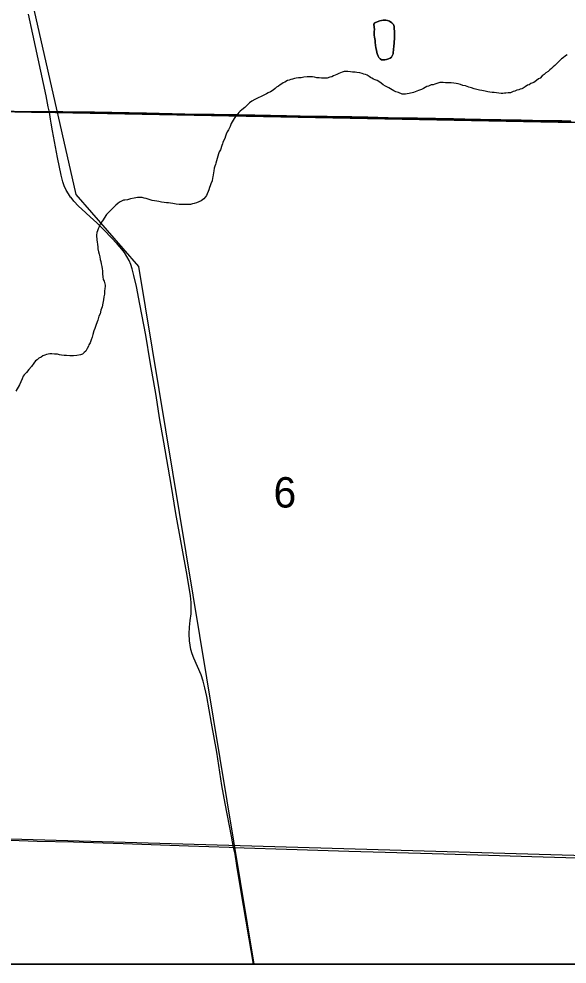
# Model space of a CAD drawing. Extents: x 2.4 to 73.1, y 4.5 to 25.6.
# Drawn here: x 33.525 to 33.902, y 17.985 to 18.636 of the extents above; entities that cross this region are included whole.
import ezdxf

# ---------------------------------------------------------------- set-up
doc = ezdxf.new("R2010")
doc.units = 0
for name, color, linetype in [('GM_X_Interchange_Ramps', 7, 'Continuous'), ('GM_X_Minor_Lake', 7, 'Continuous'), ('GM_X_Minor_River', 7, 'Continuous'), ('GM_X_Section', 7, 'Continuous'), ('GM_X_Section_Text', 7, 'Continuous'), ('GM_X_Township_Road', 7, 'Continuous'), ('GM_X_US_Shield', 7, 'Continuous'), ('SH_Cut_Line', 7, 'Continuous'), ('SH_Data', 7, 'Continuous')]:
    doc.layers.add(name, color=color, linetype=linetype)

msp = doc.modelspace()

# ---------------------------------------------------------------- linework, layer by layer
at = {"layer": 'GM_X_Interchange_Ramps'}
for points in [[(33.90504, 18.56538), (33.89884, 18.56541), (33.88645, 18.5656), (33.87092, 18.56598), (33.84296, 18.56643), (33.83208, 18.56662), (33.82432, 18.5668), (33.8119, 18.56711), (33.79947, 18.56724), (33.78705, 18.56745), (33.77929, 18.56766), (33.76531, 18.56796), (33.75444, 18.5682), (33.73738, 18.5684), (33.71875, 18.56881), (33.70943, 18.569), (33.6877, 18.56931), (33.67527, 18.56959), (33.65974, 18.5699), (33.63955, 18.57018), (33.61314, 18.57075), (33.57742, 18.57139), (33.55567, 18.57178), (33.54622, 18.57176), (33.5448, 18.57176), (33.53392, 18.57174), (33.48732, 18.57272)], [(33.45306, 17.98522), (36.29738, 17.98522)]]:
    msp.add_lwpolyline(points, dxfattribs=at)
at = {"layer": 'GM_X_Minor_Lake'}
for points in [[(33.78292, 18.61307), (33.78311, 18.61402), (33.78311, 18.61535), (33.78331, 18.6163), (33.78331, 18.61744), (33.7835, 18.61858), (33.7835, 18.6201), (33.7837, 18.62181), (33.7837, 18.62352), (33.7837, 18.62485), (33.7837, 18.62599), (33.78371, 18.62732), (33.78352, 18.62884), (33.78352, 18.63037), (33.78314, 18.63189), (33.78201, 18.63303), (33.7803, 18.63418), (33.77897, 18.63456), (33.77783, 18.63475), (33.77592, 18.63476), (33.77478, 18.63457), (33.77364, 18.63439), (33.77174, 18.63363), (33.77022, 18.63288), (33.76964, 18.63212), (33.76964, 18.63174)], [(33.76964, 18.63174), (33.76964, 18.63212), (33.77022, 18.63288), (33.77174, 18.63363), (33.77364, 18.63439), (33.77478, 18.63457), (33.77592, 18.63476), (33.77783, 18.63475), (33.77897, 18.63456), (33.7803, 18.63418), (33.78201, 18.63303), (33.78314, 18.63189), (33.78352, 18.63037), (33.78352, 18.62884), (33.78371, 18.62732), (33.7837, 18.62599), (33.7837, 18.62485), (33.7837, 18.62352), (33.7837, 18.62181), (33.7835, 18.6201), (33.7835, 18.61858), (33.78331, 18.61744), (33.78331, 18.6163), (33.78311, 18.61535), (33.78311, 18.61402), (33.78292, 18.61307), (33.78273, 18.61174), (33.78235, 18.61079), (33.78177, 18.60927), (33.78082, 18.60871), (33.77968, 18.60814), (33.77835, 18.60776), (33.77702, 18.60758), (33.77568, 18.60758), (33.77473, 18.60758), (33.77378, 18.60816), (33.77303, 18.60911), (33.77246, 18.61006), (33.77208, 18.6112), (33.7717, 18.61254), (33.77132, 18.61406), (33.77095, 18.61577), (33.77057, 18.61748), (33.77038, 18.61938), (33.77038, 18.62071), (33.7702, 18.62185), (33.77001, 18.62299), (33.76982, 18.62452), (33.76982, 18.62566), (33.76983, 18.62699), (33.77002, 18.62832), (33.76964, 18.63174)], [(33.76964, 18.63174), (33.77002, 18.62832), (33.76983, 18.62699), (33.76982, 18.62566), (33.76982, 18.62452), (33.77001, 18.62299), (33.7702, 18.62185), (33.77038, 18.62071), (33.77038, 18.61938), (33.77057, 18.61748), (33.77095, 18.61577), (33.77132, 18.61406), (33.7717, 18.61254), (33.77208, 18.6112), (33.77246, 18.61006), (33.77303, 18.60911), (33.77378, 18.60816), (33.77473, 18.60758), (33.77568, 18.60758), (33.77702, 18.60758), (33.77835, 18.60776), (33.77968, 18.60814), (33.78082, 18.60871), (33.78177, 18.60927), (33.78235, 18.61079), (33.78273, 18.61174), (33.78292, 18.61307)]]:
    msp.add_lwpolyline(points, dxfattribs=at)
at = {"layer": 'GM_X_Minor_River'}
for points in [[(33.50624, 19.38684), (33.49354, 18.82719), (33.49979, 18.81443), (33.50897, 18.73858), (33.51523, 18.73229), (33.56466, 18.5149), (33.60773, 18.46536), (33.68701, 17.98522)], [(33.90251, 18.611), (33.90137, 18.61024), (33.89984, 18.60891), (33.8987, 18.60816), (33.89737, 18.60702), (33.89623, 18.60588), (33.89508, 18.60475), (33.89413, 18.60361), (33.89299, 18.60266), (33.89166, 18.60152), (33.8907, 18.60058), (33.88937, 18.59944), (33.88785, 18.5985), (33.8867, 18.59736), (33.88537, 18.5966), (33.88385, 18.5949), (33.88271, 18.59433), (33.88137, 18.59338), (33.87947, 18.59187), (33.87757, 18.59111), (33.87642, 18.59036), (33.87528, 18.58998), (33.87357, 18.58885), (33.87224, 18.58809), (33.87128, 18.58752), (33.87014, 18.58734), (33.86919, 18.58696), (33.86786, 18.58658), (33.86653, 18.58602), (33.86539, 18.58564), (33.86349, 18.58489), (33.86196, 18.5847), (33.86025, 18.58452), (33.8593, 18.58452), (33.85835, 18.58433), (33.85721, 18.58434), (33.8555, 18.58453), (33.85379, 18.58473), (33.85227, 18.58492), (33.85094, 18.58511), (33.84942, 18.58531), (33.8479, 18.5855), (33.84619, 18.58589), (33.8439, 18.58628), (33.84219, 18.58666), (33.84048, 18.58705), (33.83858, 18.58762)], [(33.83858, 18.58762), (33.83668, 18.5882), (33.83478, 18.58877), (33.83269, 18.58954), (33.83079, 18.58993), (33.82908, 18.5905), (33.82756, 18.59089), (33.82623, 18.59127), (33.82452, 18.59147), (33.82281, 18.59166), (33.82186, 18.59167), (33.82034, 18.59167), (33.81882, 18.59167), (33.8173, 18.59187), (33.81615, 18.59187), (33.81501, 18.59188), (33.81292, 18.59131), (33.81159, 18.59075), (33.81026, 18.59037), (33.80893, 18.59018), (33.80702, 18.58943), (33.80588, 18.58905), (33.80474, 18.58849), (33.80379, 18.58773), (33.80227, 18.58716), (33.80036, 18.58641), (33.79675, 18.58509), (33.7958, 18.5849), (33.79485, 18.58453), (33.7939, 18.58434), (33.79256, 18.58415), (33.79123, 18.58397), (33.7899, 18.58378), (33.78895, 18.58378), (33.78648, 18.58493), (33.78458, 18.58551), (33.78325, 18.58608), (33.78097, 18.58761), (33.77983, 18.58818), (33.77888, 18.58876), (33.77755, 18.58933), (33.77603, 18.59029), (33.77451, 18.59143), (33.77357, 18.59219), (33.77186, 18.59334), (33.77034, 18.59372), (33.7692, 18.5943), (33.76825, 18.59487), (33.7673, 18.59544), (33.76635, 18.59602), (33.76483, 18.59697), (33.76388, 18.59736), (33.76274, 18.59774), (33.7616, 18.59812), (33.75989, 18.59851), (33.7578, 18.59889), (33.75666, 18.5989), (33.75571, 18.59909), (33.75475, 18.59909), (33.75342, 18.59929), (33.75171, 18.59948), (33.75019, 18.59949), (33.74905, 18.59949), (33.74772, 18.59892), (33.74658, 18.59855), (33.74544, 18.59817), (33.7441, 18.59741), (33.74296, 18.59685), (33.74182, 18.59647), (33.74068, 18.59591), (33.73935, 18.59553), (33.73744, 18.59496), (33.73649, 18.59497), (33.73516, 18.59497), (33.73364, 18.59498), (33.73193, 18.59517), (33.73022, 18.59518), (33.7287, 18.59556), (33.72737, 18.59576), (33.72642, 18.59576), (33.7249, 18.59576), (33.72376, 18.59577), (33.72147, 18.59558), (33.71957, 18.59521), (33.71767, 18.59522), (33.71615, 18.59484), (33.71501, 18.59465), (33.71368, 18.59428), (33.71254, 18.5939), (33.7112, 18.59352), (33.71006, 18.59334), (33.70835, 18.5922), (33.70721, 18.59164), (33.70626, 18.59107), (33.70511, 18.59031), (33.70397, 18.58936), (33.70264, 18.58861), (33.70169, 18.58785), (33.70035, 18.58672), (33.69845, 18.58558), (33.69674, 18.58482)], [(33.69674, 18.58482), (33.6956, 18.58407), (33.69426, 18.58331), (33.68779, 18.5801), (33.6857, 18.57897), (33.68399, 18.57783), (33.68265, 18.57651), (33.68075, 18.57461), (33.67884, 18.5731), (33.67751, 18.57215), (33.67656, 18.5712), (33.67522, 18.5695), (33.67427, 18.56855), (33.67351, 18.56722), (33.67275, 18.56589), (33.67217, 18.56475), (33.67141, 18.56362), (33.67065, 18.56153), (33.6695, 18.55944), (33.66874, 18.55792), (33.66798, 18.5564), (33.6674, 18.55488), (33.66702, 18.55337), (33.66607, 18.55166), (33.66568, 18.55071), (33.66549, 18.54976), (33.66492, 18.54862), (33.66396, 18.54558), (33.6632, 18.54425), (33.66263, 18.54274), (33.66225, 18.54122), (33.66167, 18.5397), (33.66129, 18.53799), (33.66091, 18.53647), (33.66052, 18.53552), (33.66014, 18.53438), (33.65976, 18.53286), (33.65937, 18.53115), (33.65918, 18.52963), (33.65899, 18.5283), (33.6588, 18.52697), (33.6586, 18.52602), (33.65822, 18.52412), (33.65746, 18.52223), (33.65688, 18.52071), (33.6565, 18.51957), (33.65612, 18.51805), (33.6544, 18.51406), (33.65364, 18.51311), (33.65269, 18.51179), (33.65078, 18.51046), (33.64926, 18.50971), (33.64755, 18.50914), (33.64602, 18.50858), (33.64488, 18.50839), (33.64336, 18.50801), (33.64222, 18.50802), (33.63994, 18.50802), (33.63785, 18.50803), (33.63557, 18.50804), (33.63367, 18.50823), (33.63233, 18.50843), (33.63119, 18.50862), (33.62967, 18.50882), (33.62834, 18.50901), (33.62682, 18.5092), (33.6253, 18.5094), (33.62359, 18.50959), (33.62169, 18.50998), (33.62017, 18.51017), (33.61865, 18.51056), (33.61713, 18.51075), (33.61561, 18.51114), (33.61428, 18.51171), (33.61295, 18.5121), (33.61162, 18.51229), (33.6101, 18.51268), (33.60858, 18.51268), (33.60686, 18.51269), (33.60477, 18.51231), (33.60211, 18.51194), (33.60002, 18.51119), (33.59831, 18.511), (33.59735, 18.51081), (33.5964, 18.51044), (33.59469, 18.50949), (33.59336, 18.50854), (33.59202, 18.50741), (33.59069, 18.50608), (33.58917, 18.50457), (33.58707, 18.50248), (33.58574, 18.50116), (33.58288, 18.49679), (33.58174, 18.49528), (33.58116, 18.49395), (33.58059, 18.49262), (33.58002, 18.49129), (33.57944, 18.48977), (33.57906, 18.48863), (33.57887, 18.48692), (33.57887, 18.48578)], [(33.57887, 18.48578), (33.57905, 18.48464), (33.57905, 18.4835), (33.57924, 18.48217), (33.57943, 18.48046), (33.57961, 18.47875), (33.5798, 18.47742), (33.58018, 18.47532), (33.58056, 18.4738), (33.58112, 18.4719), (33.58131, 18.47019), (33.58169, 18.46867), (33.58207, 18.46715), (33.58244, 18.46524), (33.58263, 18.46372), (33.58282, 18.4622), (33.583, 18.4603), (33.58319, 18.45821), (33.58338, 18.45631), (33.58395, 18.45517), (33.58432, 18.45421), (33.5847, 18.4525), (33.5847, 18.45155), (33.58451, 18.45003), (33.58431, 18.44832), (33.58431, 18.44623), (33.58393, 18.44433), (33.58354, 18.44224), (33.58316, 18.43996), (33.58258, 18.43749), (33.58182, 18.43522), (33.58125, 18.43275), (33.58048, 18.43104), (33.57972, 18.42838), (33.57857, 18.42534), (33.57761, 18.42268), (33.57685, 18.42098), (33.57628, 18.41851), (33.57589, 18.41661), (33.57513, 18.4149), (33.57437, 18.41281), (33.57341, 18.41148), (33.57322, 18.41034), (33.57246, 18.40883), (33.5715, 18.40712), (33.57036, 18.40598), (33.56922, 18.40503), (33.5677, 18.40447), (33.56522, 18.4041), (33.56294, 18.40372), (33.56047, 18.40373), (33.55819, 18.40393), (33.55648, 18.40412), (33.55477, 18.40432), (33.55325, 18.40451), (33.55192, 18.4049), (33.54982, 18.4049), (33.54811, 18.4051), (33.54678, 18.4051), (33.54545, 18.40492), (33.54431, 18.40473), (33.54317, 18.40435), (33.54184, 18.40379), (33.54069, 18.40284), (33.53917, 18.40208), (33.53803, 18.40114), (33.53689, 18.40038), (33.53574, 18.39886), (33.53403, 18.3964), (33.53231, 18.39431), (33.5306, 18.39223), (33.52907, 18.39071), (33.52831, 18.38976), (33.52755, 18.38805), (33.52583, 18.38388), (33.52335, 18.37951)]]:
    msp.add_lwpolyline(points, dxfattribs=at)
at = {"layer": 'GM_X_Section'}
for points in [[(33.9688, 19.06715), (33.95589, 18.56338), (33.46684, 18.57275), (33.48089, 19.0765)], [(33.95589, 18.56338), (33.95452, 18.05862), (33.45592, 18.07311), (33.46684, 18.57275)]]:
    msp.add_lwpolyline(points, close=True, dxfattribs=at)
at = {"layer": 'GM_X_Township_Road'}
for points in [[(33.54634, 18.57149), (33.54561, 18.57504), (33.54405, 18.58264), (33.53499, 18.62519), (33.53208, 18.63886)], [(33.46899, 18.57284), (33.48743, 18.57245), (33.53404, 18.57146), (33.54491, 18.57148), (33.54634, 18.57149)], [(33.54634, 18.57149), (33.55579, 18.5715), (33.57754, 18.57112), (33.61326, 18.57048), (33.63967, 18.5699), (33.65986, 18.56962), (33.67539, 18.56931), (33.68781, 18.56903), (33.70955, 18.56873), (33.71887, 18.56853), (33.7375, 18.56812), (33.75456, 18.56792), (33.76543, 18.56769), (33.77941, 18.56738), (33.78717, 18.56718), (33.79959, 18.56697), (33.81202, 18.56683), (33.82444, 18.56652), (33.8322, 18.56635), (33.84308, 18.56615), (33.87103, 18.5657), (33.88657, 18.56532), (33.89896, 18.56513), (33.90515, 18.5651)], [(33.56099, 18.51309), (33.55949, 18.5152), (33.55791, 18.51786), (33.55663, 18.52068), (33.55562, 18.52362), (33.5545, 18.52815), (33.55197, 18.54032), (33.54845, 18.55864), (33.54751, 18.5638), (33.54707, 18.56671), (33.54634, 18.57149)], [(33.67309, 18.06554), (33.67152, 18.07315), (33.66728, 18.0958), (33.66506, 18.10803), (33.66146, 18.13107), (33.65784, 18.15095), (33.6546, 18.16932), (33.65339, 18.17542), (33.65222, 18.17993), (33.6507, 18.18433), (33.64821, 18.19003), (33.64569, 18.19572), (33.6446, 18.19863), (33.64373, 18.20161), (33.64313, 18.20466), (33.64274, 18.20774), (33.64253, 18.2124), (33.64274, 18.21705), (33.64329, 18.22168), (33.64387, 18.22631), (33.644, 18.22941), (33.64384, 18.23407), (33.64334, 18.2387), (33.64113, 18.25252), (33.63714, 18.27391), (33.63335, 18.29534), (33.63009, 18.31528), (33.62502, 18.34438), (33.62221, 18.36124), (33.61972, 18.37659), (33.61574, 18.39956), (33.61261, 18.41795), (33.60863, 18.43935), (33.60621, 18.45155), (33.60452, 18.45914), (33.60332, 18.46365), (33.60235, 18.4666), (33.60116, 18.46947), (33.59972, 18.47222), (33.59804, 18.47482), (33.59616, 18.47729), (33.59305, 18.48077), (33.58448, 18.48978), (33.57904, 18.49533), (33.57446, 18.49953), (33.56859, 18.50462), (33.56635, 18.50678), (33.56324, 18.51024), (33.56129, 18.51266), (33.56099, 18.51309)], [(33.45816, 18.07141), (33.45871, 18.07172), (33.45948, 18.07197), (33.46041, 18.07213), (33.46194, 18.0723), (33.46504, 18.07236), (33.47747, 18.07198), (33.52563, 18.07025), (33.53806, 18.0698), (33.56292, 18.06925), (33.5971, 18.06821), (33.64215, 18.06661), (33.67011, 18.06564), (33.67309, 18.06554)], [(33.67309, 18.06554), (33.71671, 18.0641), (33.75244, 18.06296), (33.7773, 18.06224), (33.8177, 18.0612), (33.841, 18.06048), (33.87829, 18.05931), (33.95597, 18.05705), (33.99015, 18.05604), (34.0119, 18.05541), (34.03831, 18.05464), (34.10201, 18.05263), (34.11132, 18.05227), (34.12853, 18.05181), (34.1335, 18.05173), (34.1423, 18.05159), (34.14385, 18.05158), (34.14617, 18.05158)], [(33.68682, 17.98522), (33.68379, 18.00252), (33.67782, 18.03777), (33.67531, 18.05311), (33.67406, 18.06077), (33.67309, 18.06554)]]:
    msp.add_lwpolyline(points, dxfattribs=at)
at = {"layer": 'GM_X_US_Shield'}
msp.add_lwpolyline([(33.45332, 17.98522), (33.95239, 17.98522), (33.95452, 18.05862), (33.45592, 18.07311), (33.45507, 18.05115)], close=True, dxfattribs=at)
at = {"layer": 'SH_Cut_Line'}
msp.add_lwpolyline([(29.49738, 21.67933), (29.49738, 17.98522), (36.29738, 17.98522), (36.29738, 20.02567)], dxfattribs=at)
at = {"layer": 'SH_Data'}
msp.add_lwpolyline([(29.49738, 24.78522), (36.29738, 24.78522), (36.29738, 17.98522), (29.49738, 17.98522)], close=True, dxfattribs=at)

# ---------------------------------------------------------------- texts
at = {"layer": 'GM_X_Section_Text'}
msp.add_text('6', height=0.02093, rotation=0.00001, dxfattribs=at).set_placement((33.70055, 18.2994))

doc.saveas('drawing.dxf')
